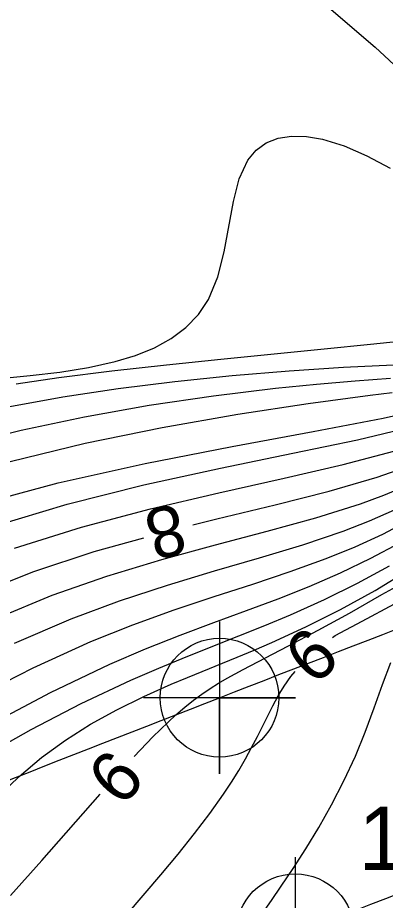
# Model space of a CAD drawing. Extents: x 2602990 to 2605851, y 618069 to 619180.
# Drawn here: x 2604025.24 to 2604039.77, y 618681.97 to 618716.78 of the extents above; entities that cross this region are included whole.
import ezdxf

# ---------------------------------------------------------------- set-up
doc = ezdxf.new("R2010")
doc.units = 0
for name, color, linetype in [('DTM Contours Major', 7, 'Continuous'), ('DTM Contours Minor', 7, 'Continuous'), ('DTM Contours Minor Text', 7, 'Continuous'), ('Exist DTM Breakline Underwater', 7, 'Continuous'), ('Exist DTM Crownline', 7, 'Continuous'), ('Exist DTM Crownline Cogo Number', 7, 'Continuous'), ('Exist DTM Crownline Cogo Point CELL', 7, 'Continuous'), ('Exist Roads EOP', 7, 'Continuous'), ('Exist Roads EOP Cogo Point CELL', 7, 'Continuous')]:
    doc.layers.add(name, color=color, linetype=linetype)

# ---------------------------------------------------------------- blocks, each defined once
blk = doc.blocks.new('EXIST DTM CROWNLINE COGO POINT')
at = {"layer": 'Exist DTM Crownline Cogo Point CELL'}
blk.add_lwpolyline([(0, 0.06), (0, -0.06), (0, 0), (0.06, 0), (-0.06, 0)], dxfattribs=at)
blk.add_circle((0, 0), 0.04688, dxfattribs=at)
blk = doc.blocks.new('EXIST ROADS EOP COGO POINT')
at = {"layer": 'Exist Roads EOP Cogo Point CELL'}
blk.add_lwpolyline([(0, 0.06), (0, -0.06), (0, 0), (0.06, 0), (-0.06, 0)], dxfattribs=at)
blk.add_circle((0, 0), 0.04688, dxfattribs=at)

msp = doc.modelspace()

# ---------------------------------------------------------------- linework, layer by layer
at = {"layer": 'DTM Contours Major'}
for points in [[(2604025.148, 618724.5), (2604026.641, 618724.165), (2604027.534, 618723.859), (2604028.431, 618723.48), (2604029.338, 618723.028), (2604030.263, 618722.509), (2604031.211, 618721.924), (2604032.189, 618721.276), (2604034.545, 618719.581), (2604036.977, 618717.664), (2604039.368, 618715.618), (2604041.601, 618713.534), (2604043.559, 618711.505), (2604044.676, 618710.161)], [(2604024.444, 618693.111), (2604026.609, 618694.003), (2604028.768, 618694.754), (2604030.931, 618695.404), (2604033.057, 618695.984), (2604035.102, 618696.524), (2604037.024, 618697.054), (2604038.78, 618697.604), (2604039.708, 618697.944), (2604040.562, 618698.298)]]:
    msp.add_lwpolyline(points, dxfattribs=at)
at = {"layer": 'DTM Contours Minor'}
for points in [[(2604024.537, 618702.551), (2604025.732, 618702.661), (2604026.906, 618702.798), (2604028.034, 618702.976), (2604029.096, 618703.213), (2604029.902, 618703.46), (2604030.641, 618703.762), (2604031.305, 618704.127), (2604031.887, 618704.561), (2604032.38, 618705.07), (2604032.776, 618705.661), (2604033.149, 618706.555), (2604033.4, 618707.539), (2604033.768, 618709.533), (2604033.997, 618710.42), (2604034.334, 618711.152), (2604034.661, 618711.547), (2604035.063, 618711.836), (2604035.533, 618712.022), (2604036.063, 618712.108), (2604036.648, 618712.096), (2604037.278, 618711.988), (2604038.135, 618711.721), (2604039.034, 618711.329), (2604039.953, 618710.839)], [(2604041.09, 618704.079), (2604039.181, 618703.881), (2604037.355, 618703.699), (2604033.269, 618703.3), (2604031.118, 618703.077), (2604028.968, 618702.835), (2604026.874, 618702.568), (2604025.188, 618702.324)], [(2604040.091, 618703.07), (2604038.109, 618702.974), (2604035.963, 618702.835), (2604033.722, 618702.65), (2604031.45, 618702.418), (2604029.206, 618702.136), (2604027.024, 618701.805), (2604024.929, 618701.425)], [(2604039.975, 618702.545), (2604038.574, 618702.443), (2604037.052, 618702.314), (2604035.433, 618702.152), (2604032.982, 618701.854), (2604030.442, 618701.478), (2604027.883, 618701.026), (2604025.375, 618700.499), (2604022.99, 618699.899)], [(2604040.031, 618701.975), (2604039.171, 618701.872), (2604036.721, 618701.547), (2604033.937, 618701.123), (2604030.954, 618700.601), (2604027.91, 618699.981), (2604024.941, 618699.264)], [(2604023.613, 618697.561), (2604026.838, 618698.432), (2604030.276, 618699.194), (2604033.71, 618699.863), (2604036.92, 618700.452), (2604039.687, 618700.979), (2604041.793, 618701.457)], [(2604024.303, 618696.726), (2604027.196, 618697.593), (2604030.228, 618698.35), (2604033.251, 618699.013), (2604036.113, 618699.602), (2604038.663, 618700.134), (2604040.753, 618700.627)], [(2604025.118, 618695.851), (2604027.761, 618696.684), (2604030.487, 618697.405), (2604033.19, 618698.041), (2604035.764, 618698.616), (2604038.105, 618699.156), (2604040.106, 618699.686)], [(2604032.156, 618696.77), (2604033.104, 618697.009), (2604035.411, 618697.568), (2604037.548, 618698.108), (2604039.442, 618698.658), (2604040.235, 618698.93)], [(2604025.119, 618692.108), (2604027.351, 618693.074), (2604029.266, 618693.783), (2604031.16, 618694.401), (2604033.012, 618694.956), (2604034.8, 618695.476), (2604036.503, 618695.991), (2604038.099, 618696.528), (2604039.147, 618696.933), (2604040.125, 618697.361)], [(2604023.577, 618689.975), (2604025.851, 618691.139), (2604028.136, 618692.179), (2604029.796, 618692.838), (2604031.42, 618693.418), (2604033.001, 618693.944), (2604034.533, 618694.44), (2604036.01, 618694.932), (2604037.425, 618695.445), (2604038.575, 618695.913), (2604039.665, 618696.413), (2604040.688, 618696.942)], [(2604023.812, 618694.123), (2604025.88, 618694.938), (2604028.267, 618695.723), (2604030.22, 618696.269)], [(2604024.174, 618688.91), (2604026.544, 618690.163), (2604028.887, 618691.285), (2604030.296, 618691.888), (2604031.662, 618692.428), (2604032.987, 618692.924), (2604034.276, 618693.396), (2604035.53, 618693.863), (2604036.751, 618694.345), (2604037.996, 618694.883), (2604039.195, 618695.457), (2604040.333, 618696.065)], [(2604023.851, 618687.624), (2604025.777, 618688.703), (2604027.753, 618689.723), (2604029.706, 618690.643), (2604030.814, 618691.123), (2604031.893, 618691.567), (2604033.985, 618692.396), (2604035.006, 618692.805), (2604036.017, 618693.227), (2604037.358, 618693.827), (2604038.668, 618694.472), (2604039.931, 618695.159)], [(2604024.583, 618686.147), (2604025.298, 618686.854), (2604026.184, 618687.605), (2604027.129, 618688.287), (2604028.123, 618688.909), (2604029.157, 618689.477), (2604030.22, 618690.001), (2604031.304, 618690.486), (2604031.945, 618690.757), (2604033.912, 618691.558), (2604034.589, 618691.838), (2604035.281, 618692.134), (2604036.627, 618692.748), (2604038, 618693.432), (2604039.368, 618694.183), (2604040.699, 618694.997)], [(2604037.685, 618692.332), (2604037.784, 618692.41), (2604038.847, 618692.982), (2604042.68, 618695.026)], [(2604029.849, 618687.639), (2604030.584, 618688.415), (2604031.484, 618689.278), (2604031.84, 618689.585), (2604032.182, 618689.857), (2604032.515, 618690.101), (2604032.845, 618690.323), (2604033.178, 618690.529), (2604033.518, 618690.727), (2604034.149, 618691.07), (2604035.919, 618691.989), (2604037.107, 618692.615), (2604038.356, 618693.297), (2604039.628, 618694.026), (2604040.926, 618694.733)], [(2604034.932, 618681.468), (2604035.264, 618681.966), (2604035.647, 618682.523), (2604036.121, 618683.225), (2604036.623, 618684.002), (2604037.136, 618684.843), (2604037.645, 618685.738), (2604038.133, 618686.679), (2604038.583, 618687.655), (2604038.967, 618688.605), (2604039.319, 618689.553), (2604039.652, 618690.475), (2604039.985, 618691.348)], [(2604028.884, 618680.625), (2604030.9, 618682.978), (2604031.58, 618683.793), (2604032.229, 618684.598), (2604032.833, 618685.385), (2604033.376, 618686.147), (2604033.691, 618686.625), (2604033.979, 618687.091), (2604034.243, 618687.545), (2604034.486, 618687.989), (2604034.713, 618688.423), (2604035.323, 618689.642), (2604035.535, 618690.031), (2604035.77, 618690.414), (2604036.039, 618690.792), (2604036.206, 618690.991)], [(2604024.961, 618682.161), (2604026.193, 618683.537), (2604028.503, 618686.16)]]:
    msp.add_lwpolyline(points, dxfattribs=at)
at = {"layer": 'Exist DTM Breakline Underwater'}
msp.add_spline([(2604035.635, 618783.826), (2604046.922, 618788.857), (2604054.404, 618776.065), (2604063.935, 618764.917), (2604066.818, 618760.072), (2604072.056, 618750.919), (2604075.519, 618742.925), (2604078.512, 618734.835), (2604080.138, 618728.889), (2604076.945, 618726.238), (2604077.07, 618715.964)], degree=3, dxfattribs=at)
at = {"layer": 'Exist DTM Crownline'}
msp.add_spline([(2603233.488, 618380.754), (2603285.185, 618400.095), (2603335.457, 618418.629), (2603390.812, 618439.069), (2603440.087, 618457.325), (2603493.996, 618477.231), (2603542.655, 618495.301), (2603600.808, 618516.867), (2603653.659, 618536.362), (2603706.222, 618555.742), (2603764.811, 618577.593), (2603823.52, 618599.847), (2603878.564, 618620.56), (2603937.951, 618643.078), (2603997.369, 618665.789), (2604036.209, 618680.665), (2604055.311, 618688.017)], degree=3, dxfattribs=at)
at = {"layer": 'Exist Roads EOP'}
msp.add_spline([(2603230.17, 618389.98), (2603282.929, 618409.597), (2603332.773, 618427.868), (2603388.167, 618448.413), (2603437.203, 618466.721), (2603490.778, 618486.527), (2603539.039, 618504.558), (2603597.451, 618526.156), (2603651.053, 618545.972), (2603705.208, 618566.084), (2603762.02, 618587.183), (2603820.334, 618609.162), (2603876.341, 618629.99), (2603934.909, 618652.28), (2603996.409, 618675.568), (2604033.216, 618689.957), (2604052.01, 618697.199)], degree=3, dxfattribs=at)

# ---------------------------------------------------------------- block references
at = {"layer": 'Exist DTM Crownline Cogo Point CELL', "xscale": 50, "yscale": 50}
msp.add_blockref('EXIST DTM CROWNLINE COGO POINT', (2604036.209, 618680.665), dxfattribs=at)
at = {"layer": 'Exist Roads EOP Cogo Point CELL', "xscale": 50, "yscale": 50}
msp.add_blockref('EXIST ROADS EOP COGO POINT', (2604033.216, 618689.957), dxfattribs=at)

# ---------------------------------------------------------------- texts
at = {"layer": 'DTM Contours Minor Text'}
for s, rotation, p in [('8', 194.5054, (2604031.569, 618697.658)), ('9', 222.191, (2604036.722, 618692.881)), ('9', 227.7126, (2604028.872, 618688.059))]:
    msp.add_text(s, height=2, rotation=rotation, dxfattribs=at).set_placement(p)
at = {"layer": 'Exist DTM Crownline Cogo Number'}
msp.add_text('134', height=2.5, dxfattribs=at).set_placement((2604038.709, 618683.165))

doc.saveas('drawing.dxf')
